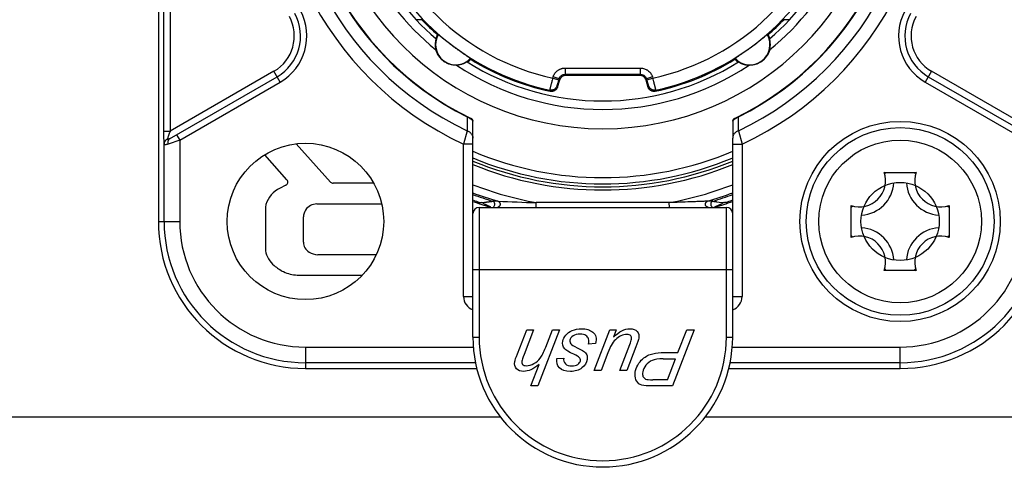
# Model space of a CAD drawing. Header units: millimetres. Extents: x 0 to 420, y -341 to 792.
# Tile 282 of 325: x 352.99 to 358.34, y 154.33 to 156.78. Entities that reach past the tile are written whole.
import ezdxf

# ---------------------------------------------------------------- set-up
doc = ezdxf.new("R2010")
doc.units = ezdxf.units.MM
doc.header["$LTSCALE"] = 23.1
doc.layers.get('0').update_dxf_attribs({"linetype": 'CONTINUOUS'})
doc.layers.add('DIM_PILOTEES', color=7, linetype='CONTINUOUS')
doc.styles.get("Standard").update_dxf_attribs({"font": 'txt', "width": 0.7})
doc.dimstyles.new('DIMSTYLE_4', dxfattribs={"dimtxt": 2.5, "dimasz": 3.5, "dimexe": 2, "dimexo": 0, "dimtad": 1, "dimdec": 0, "dimlfac": 5.882353, "dimdsep": 46, "dimtxsty": 'Standard', "dimblk": '_FILLED', "dimblk1": '_FILLED', "dimblk2": '_FILLED', "dimcen": 0.09, "dimazin": 2, "dimtp": 0.5, "dimtm": 0.5, "dimtfac": 1, "dimtdec": 0, "dimtofl": 0, "dimtmove": 0, "dimatfit": 3, "dimldrblk": '_FILLED', "dimfxl": 0, "dimtolj": 1, "dimarcsym": 0})

# ---------------------------------------------------------------- blocks, each defined once
blk = doc.blocks.new('_FILLED')
at = {"color": 0, "linetype": 'ByBlock'}
blk.add_solid([(0, 0), (-1, 0.1429), (-1, -0.1429)], dxfattribs=at)
blk = doc.blocks.new('*D7')
at = {"layer": 'DIM_PILOTEES', "color": 2, "linetype": 'Continuous'}
for p, q in [((333.3611, 162.8253), (333.3611, 143.9365)), ((394.2482, 162.8253), (394.2482, 143.9365)), ((333.3611, 145.9365), (363.8046, 145.9365)), ((394.2482, 145.9365), (363.8046, 145.9365))]:
    blk.add_line(p, q, dxfattribs=at)
at = {"layer": 'DIM_PILOTEES', "color": 2, "linetype": 'Continuous', "xscale": 3.5, "yscale": 3.5, "zscale": 3.5, "rotation": 180}
blk.add_blockref('_FILLED', (333.3611, 145.9365), dxfattribs=at)
at = {"layer": 'DIM_PILOTEES', "color": 2, "linetype": 'Continuous', "xscale": 3.5, "yscale": 3.5, "zscale": 3.5}
blk.add_blockref('_FILLED', (394.2482, 145.9365), dxfattribs=at)
at = {"layer": 'DIM_PILOTEES', "color": 2, "linetype": 'Continuous', "insert": (363.8046, 149.0615), "char_height": 2.5, "width": 8.303571, "attachment_point": 2, "line_spacing_factor": 0.9}
blk.add_mtext('{\\ftxt;\\W0.0001;\\H0.0001;\\~}{\\ftxt;\\W2.2142857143;\\H2.5; }{\\ftxt;\\W0.0001;\\H0.0001;\\~}', dxfattribs=at)

msp = doc.modelspace()

# ---------------------------------------------------------------- linework, layer by layer
at = {"color": 7, "linetype": 'Continuous'}
for p, q in [((353.7406, 159.7618), (353.7406, 155.6818)), ((353.7709, 156.1724), (353.7709, 159.2712)), ((353.8049, 159.2712), (353.8049, 156.1724)), ((355.171, 156.7783), (355.1414, 156.7783)), ((357.1679, 156.7783), (357.1383, 156.7783)), ((355.2486, 156.6738), (355.2477, 156.6697)), ((355.2608, 156.6976), (355.2617, 156.6977)), ((357.0353, 156.6877), (357.0465, 156.697)), ((357.0465, 156.697), (357.0476, 156.6977)), ((357.0608, 156.6728), (357.0606, 156.6738)), ((354.3686, 156.4979), (353.8049, 156.1724)), ((354.4026, 156.439), (354.3686, 156.4979)), ((355.9498, 156.5152), (356.3595, 156.5152)), ((355.9498, 156.5152), (355.9498, 156.4812)), ((356.3595, 156.4812), (356.3595, 156.5152)), ((357.9398, 156.4979), (357.9058, 156.439)), ((358.5044, 156.1719), (357.9398, 156.4979)), ((353.8018, 156.1314), (354.3856, 156.4684)), ((353.8568, 156.1239), (354.4026, 156.439)), ((355.8829, 156.4612), (355.885, 156.4677)), ((355.8829, 156.4612), (355.9154, 156.451)), ((355.9174, 156.4574), (355.885, 156.4677)), ((355.9091, 156.412), (355.9216, 156.4517)), ((355.9174, 156.4574), (355.9154, 156.451)), ((355.9174, 156.4574), (355.9216, 156.4517)), ((356.3595, 156.4812), (355.9498, 156.4812)), ((355.954, 156.4755), (355.9498, 156.4812)), ((356.3553, 156.4755), (355.954, 156.4755)), ((356.3595, 156.4812), (356.3553, 156.4755)), ((356.3877, 156.4517), (356.3919, 156.4574)), ((356.3877, 156.4517), (356.4002, 156.412)), ((356.4243, 156.4677), (356.3919, 156.4574)), ((356.3939, 156.451), (356.3919, 156.4574)), ((356.3939, 156.451), (356.4263, 156.4612)), ((356.4243, 156.4677), (356.4263, 156.4612)), ((357.9058, 156.439), (358.4524, 156.1234)), ((357.9228, 156.4684), (358.5075, 156.1309)), ((355.8658, 156.3954), (355.8695, 156.389)), ((355.9091, 156.412), (355.9054, 156.4183)), ((356.4039, 156.4183), (356.4002, 156.412)), ((356.4398, 156.389), (356.4435, 156.3954)), ((355.4179, 156.2497), (355.4171, 156.1745)), ((355.4179, 156.2497), (355.4178, 156.2372)), ((355.4189, 156.2517), (355.4179, 156.2497)), ((355.4491, 155.0528), (355.4491, 156.2263)), ((356.8601, 156.2263), (356.8601, 156.1623)), ((356.8904, 156.2517), (356.8914, 156.2497)), ((356.8921, 156.1745), (356.8914, 156.2497)), ((353.7709, 156.1724), (353.8049, 156.1724)), ((355.4171, 156.1745), (355.3981, 156.102)), ((356.8921, 156.1745), (356.9111, 156.102)), ((353.8568, 156.1239), (353.7935, 156.1019)), ((353.8398, 156.1533), (353.8568, 156.1239)), ((353.8568, 156.1239), (353.8568, 155.6818)), ((356.8601, 156.1623), (356.8601, 156.135)), ((356.8601, 155.0528), (356.8601, 156.1346)), ((353.7719, 155.6818), (353.7719, 156.1041)), ((354.4883, 156.1037), (354.6757, 155.8958)), ((355.4491, 156.102), (355.3981, 156.102)), ((355.3981, 155.2738), (355.3981, 156.102)), ((356.8601, 156.102), (356.9111, 156.102)), ((356.9111, 156.102), (356.9111, 155.2738)), ((354.4392, 155.9079), (354.3181, 156.0445)), ((357.6828, 155.9482), (357.8565, 155.9482)), ((354.9102, 155.8899), (354.6901, 155.8896)), ((356.8568, 155.7989), (356.859, 155.7998)), ((356.8573, 155.7976), (356.8595, 155.7984)), ((354.3221, 155.7586), (354.3224, 155.5226)), ((354.6017, 155.7771), (354.9538, 155.7771)), ((355.4831, 155.7852), (355.4831, 155.7785)), ((355.4831, 155.7583), (356.8261, 155.7583)), ((355.4831, 155.7583), (355.4831, 155.0528)), ((355.51, 155.7778), (355.4977, 155.7838)), ((355.5284, 155.769), (355.5167, 155.7745)), ((355.5361, 155.7654), (355.5284, 155.769)), ((355.5471, 155.7603), (355.5361, 155.7654)), ((355.585, 155.7916), (355.5565, 155.7915)), ((356.7528, 155.7915), (356.7243, 155.7916)), ((356.7387, 155.7916), (356.7291, 155.7916)), ((356.7916, 155.774), (356.7581, 155.7584)), ((356.7642, 155.79), (356.7682, 155.7895)), ((356.7722, 155.789), (356.7864, 155.7872)), ((356.7864, 155.7872), (356.8116, 155.7838)), ((356.8116, 155.7838), (356.7987, 155.7775)), ((356.8261, 155.7785), (356.8261, 155.7848)), ((356.8261, 155.0528), (356.8261, 155.7583)), ((357.5032, 155.5949), (357.5032, 155.7687)), ((358.036, 155.7687), (358.036, 155.5949)), ((354.5287, 155.5686), (354.5287, 155.7061)), ((353.7406, 155.6818), (353.8568, 155.6818)), ((354.9237, 155.4999), (354.6061, 155.5008)), ((356.8601, 155.4183), (355.4491, 155.4183)), ((354.4943, 155.3901), (354.8481, 155.3895)), ((357.8565, 155.4154), (357.6828, 155.4154)), ((355.3981, 155.2738), (355.4491, 155.2738)), ((356.8601, 155.2738), (356.9111, 155.2738)), ((355.4491, 155.0528), (355.4831, 155.0528)), ((355.6909, 154.9627), (355.7413, 155.0935)), ((355.7791, 155.0935), (355.7272, 154.9593)), ((355.7413, 155.0935), (355.7791, 155.0935)), ((355.9191, 155.0935), (355.8013, 154.7875)), ((355.8447, 154.9983), (355.8813, 155.0935)), ((355.8813, 155.0935), (355.9191, 155.0935)), ((356.1073, 154.8719), (356.1928, 155.0935)), ((356.1928, 155.0935), (356.2276, 155.0935)), ((356.2276, 155.0935), (356.2122, 155.0535)), ((356.6516, 155.0935), (356.5335, 154.7875)), ((356.5629, 154.9693), (356.6106, 155.0935)), ((356.6106, 155.0935), (356.6516, 155.0935)), ((356.8261, 155.0528), (356.8601, 155.0528)), ((354.5396, 154.999), (355.4522, 154.999)), ((354.5396, 154.999), (354.5396, 154.8828)), ((356.1159, 155.0178), (356.0778, 155.0155)), ((356.2474, 154.8719), (356.302, 155.0136)), ((356.3345, 154.9998), (356.2852, 154.8719)), ((356.857, 154.999), (357.7696, 154.999)), ((357.7696, 154.8828), (357.7696, 154.999)), ((355.9051, 154.937), (355.9425, 154.9395)), ((356.1821, 154.9677), (356.1451, 154.8719)), ((356.4863, 154.9693), (356.5629, 154.9693)), ((355.4637, 154.914), (354.5396, 154.914)), ((355.7635, 154.7875), (355.8087, 154.905)), ((356.482, 154.9347), (356.5494, 154.9347)), ((356.5056, 154.8207), (356.5494, 154.9347)), ((357.7696, 154.914), (356.8453, 154.914)), ((354.5396, 154.8828), (355.4706, 154.8828)), ((356.1451, 154.8719), (356.1073, 154.8719)), ((356.2852, 154.8719), (356.2474, 154.8719)), ((356.8392, 154.8828), (357.7696, 154.8828)), ((355.8013, 154.7875), (355.7635, 154.7875)), ((356.5335, 154.7875), (356.4058, 154.7875)), ((356.5056, 154.8207), (356.4271, 154.8207)), ((350.8729, 154.6193), (355.5985, 154.6193)), ((356.7104, 154.6193), (376.7364, 154.6193))]:
    msp.add_line(p, q, dxfattribs=at)
for centre, radius in [((357.7696, 155.6818), 0.544), ((357.7696, 155.6818), 0.51), ((357.7696, 155.6818), 0.442), ((354.5396, 155.6818), 0.425), ((357.7696, 155.6818), 0.2125)]:
    msp.add_circle(centre, radius, dxfattribs=at)
for centre, radius, start, end in [((356.1546, 157.7218), 1.7877, 295.0345, 244.9655), ((356.1546, 157.7218), 1.7141, 295.4834, 244.5166), ((356.1546, 157.7218), 1.6462, 296.5861, 243.4139), ((356.1546, 157.7218), 1.6439, 295.7888, 244.2095), ((356.1546, 157.7218), 1.5361, 180, 360), ((356.1546, 157.7218), 1.4315, 180, 230.7117), ((356.1546, 157.7218), 1.3852, 180, 229.1567), ((356.1546, 157.7218), 1.3852, 310.8435, 0.0002), ((356.1546, 157.7218), 1.4315, 309.2883, 360), ((356.1546, 157.7218), 1.2896, 193.5991, 257.8367), ((356.1546, 157.7218), 1.2896, 282.1632, 346.4009), ((356.1546, 157.7218), 1.3576, 205.8177, 257.7142), ((356.1546, 157.7218), 1.3576, 282.2857, 336.1623), ((354.2581, 156.6893), 0.255, 300, 28.5713), ((354.2581, 156.6893), 0.289, 300, 28.5713), ((358.0503, 156.6893), 0.289, 151.4287, 240), ((358.0503, 156.6893), 0.255, 151.4287, 240), ((354.2581, 156.6893), 0.221, 299.9997, 28.5713), ((356.1546, 157.7218), 1.363, 223.8071, 228.768), ((356.1546, 157.7218), 1.363, 311.232, 316.1929), ((358.0503, 156.6893), 0.221, 151.4287, 240.0001), ((355.3558, 156.6422), 0.1092, 149.4774, 317.5224), ((355.3558, 156.6422), 0.1135, 151.2661, 163.3738), ((355.3365, 156.2392), 0.4645, 99.379, 99.9431), ((356.9535, 156.6422), 0.1092, 222.4774, 30.5224), ((356.9756, 156.2553), 0.4482, 80.0551, 80.7577), ((356.9535, 156.6422), 0.1135, 16.3241, 28.7339), ((356.138, 157.7452), 1.3865, 306.477, 307.1068), ((356.0574, 157.8523), 1.5206, 307.0946, 307.4925), ((356.952, 156.6426), 0.1128, 345.2736, 351.9262), ((356.1546, 157.7218), 1.3852, 237.8425, 302.1575), ((355.3558, 156.6422), 0.1135, 303.6706, 315.7339), ((354.9922, 156.508), 0.4482, 7.0549, 7.7575), ((356.1546, 157.7218), 1.363, 238.232, 257.9251), ((356.1546, 157.7218), 1.363, 282.0748, 301.768), ((357.317, 156.508), 0.4481, 172.2461, 172.9489), ((356.9535, 156.6422), 0.1135, 224.2661, 236.3294), ((356.1546, 157.7218), 1.4315, 236.2883, 303.7117), ((355.4321, 156.2263), 0.017, 0, 64.6047), ((356.8771, 156.2263), 0.017, 115.6122, 180), ((356.963, 156.0894), 0.1756, 114.0652, 116.4582), ((355.6276, 155.5411), 1.9289, 160.8937, 161.0827), ((353.805, 156.097), 0.0358, 113.1544, 122.8124), ((356.1546, 157.7218), 1.802, 246.9401, 293.0599), ((356.1546, 157.7218), 1.836, 247.3968, 292.4862), ((356.1546, 157.7218), 1.8516, 247.5978, 292.4022), ((356.1546, 157.7218), 1.8691, 247.818, 292.182), ((354.4252, 155.8955), 0.0187, 295.1719, 41.5417), ((357.5486, 155.9028), 0.1416, 251.3025, 18.6975), ((357.4725, 155.6551), 0.3607, 52.6469, 54.3435), ((358.0668, 155.6551), 0.3607, 125.6565, 127.3531), ((357.9906, 155.9028), 0.1416, 161.3025, 288.6975), ((354.4564, 155.7373), 0.136, 120.4704, 170.9876), ((354.6709, 155.3726), 0.5591, 115.1824, 120.4704), ((354.6896, 155.9083), 0.0187, 222.0297, 271.5697), ((356.1546, 157.7218), 1.9713, 249.0281, 259.436), ((356.1546, 157.7218), 1.9713, 280.5641, 290.9719), ((357.5486, 155.9028), 0.187, 273.5159, 356.4444), ((357.9906, 155.9028), 0.187, 183.52, 266.4752), ((356.1546, 157.7218), 2.0208, 249.5533, 252.7833), ((356.1546, 157.7218), 2.0125, 249.478, 253.5571), ((356.0671, 157.4689), 1.7811, 249.7961, 250.881), ((356.1546, 157.7218), 2.0125, 286.4427, 290.5336), ((356.1546, 157.7218), 2.0208, 287.2167, 290.4467), ((356.2406, 157.4729), 1.7852, 289.0978, 290.2097), ((354.5983, 155.7052), 0.0697, 146.2948, 179.1028), ((354.6024, 155.7025), 0.0746, 90.5411, 146.298), ((356.1546, 157.7218), 2.056, 249.9318, 252.746), ((355.4831, 155.7243), 0.034, 90, 180), ((355.4831, 155.7243), 0.0595, 89.4472, 101.3942), ((355.9358, 156.649), 0.9697, 243.9558, 244.3955), ((355.5515, 155.7753), 0.017, 302.6824, 72.7829), ((356.2267, 170.3412), 14.5637, 267.47473, 268.29382), ((356.7578, 155.7753), 0.017, 107.2806, 237.4081), ((356.1546, 157.7218), 2.056, 287.254, 290.0682), ((356.7119, 155.3335), 0.4595, 82.4637, 82.9714), ((356.2838, 156.8333), 1.1746, 295.6119, 296.0015), ((356.8261, 155.7243), 0.0595, 78.6058, 91.3895), ((356.8261, 155.7243), 0.034, 0, 90), ((357.7963, 155.9789), 0.3607, 215.6565, 217.3531), ((357.743, 155.9789), 0.3607, 322.6469, 324.3435), ((354.5396, 155.6818), 0.799, 180, 270), ((354.5396, 155.6818), 0.7678, 180, 270), ((354.5396, 155.6818), 0.6828, 180, 270), ((357.5486, 155.4608), 0.187, 3.52, 86.4752), ((357.7696, 155.6818), 0.799, 270, 360), ((357.7696, 155.6818), 0.7678, 270, 360), ((357.7696, 155.6818), 0.6828, 270, 359.9999), ((357.9906, 155.4608), 0.187, 93.5159, 176.4444), ((357.7963, 155.3847), 0.3607, 142.6469, 144.3435), ((357.5486, 155.4608), 0.1416, 341.3025, 108.6975), ((357.9906, 155.4608), 0.1416, 71.3025, 198.6975), ((357.743, 155.3847), 0.3607, 35.6565, 37.3531), ((354.591, 155.5683), 0.0623, 179.6439, 238.9993), ((354.4586, 155.5484), 0.1386, 190.7306, 230.2502), ((354.6104, 155.6006), 0.0999, 239.0031, 267.5854), ((354.5396, 155.6458), 0.2654, 230.2502, 243.211), ((357.4725, 155.7085), 0.3607, 305.6565, 307.3531), ((358.0668, 155.7085), 0.3607, 232.6469, 234.3435), ((354.4993, 155.566), 0.1759, 243.211, 268.3745), ((355.4746, 155.2738), 0.0765, 180, 250.4249), ((356.8346, 155.2738), 0.0765, 289.5751, 359.9984), ((356.1546, 155.0528), 0.7055, 180, 360), ((356.1546, 155.0528), 0.6715, 180, 360)]:
    msp.add_arc(centre, radius, start, end, dxfattribs=at)
for centre, major_axis, start_param, end_param in [((355.954, 156.4415), (0.0201, -0.0274), 8.792124, 10.057432), ((356.3553, 156.4415), (0.0201, 0.0274), 5.650531, 6.915839)]:
    msp.add_ellipse(centre, major_axis=major_axis, ratio=0.999941, start_param=start_param, end_param=end_param, dxfattribs=at)
for points in [[(350.8729, 154.6193), (351.6704, 156.0608), (352.5208, 157.4761), (353.4509, 158.8359)], [(355.9889, 155.0891), (356.0037, 155.0952), (356.0206, 155.0985), (356.0394, 155.0985)], [(356.0394, 155.0985), (356.0651, 155.0985), (356.0857, 155.0923), (356.1014, 155.0796)], [(356.2122, 155.0535), (356.2442, 155.0835), (356.274, 155.0985), (356.3018, 155.0985)], [(356.3018, 155.0985), (356.3189, 155.0985), (356.332, 155.0935), (356.3407, 155.0839)], [(355.9376, 155.0313), (355.9395, 155.0424), (355.945, 155.0532), (355.9535, 155.0637)], [(355.9535, 155.0637), (355.9621, 155.0743), (355.974, 155.0829), (355.9889, 155.0891)], [(355.993, 155.0593), (355.9835, 155.0526), (355.978, 155.0449), (355.9763, 155.0357)], [(356.0324, 155.0693), (356.0157, 155.0693), (356.0026, 155.066), (355.993, 155.0593)], [(356.0627, 155.0621), (356.0545, 155.067), (356.0445, 155.0693), (356.0324, 155.0693)], [(356.0777, 155.0432), (356.0757, 155.0509), (356.0707, 155.0572), (356.0627, 155.0621)], [(356.1014, 155.0796), (356.1171, 155.067), (356.122, 155.0464), (356.1159, 155.0178)], [(356.253, 155.06), (356.2421, 155.0549), (356.2321, 155.0478), (356.2232, 155.039)], [(356.2853, 155.0676), (356.2748, 155.0676), (356.2639, 155.0651), (356.253, 155.06)], [(356.3066, 155.0608), (356.3024, 155.0653), (356.2953, 155.0676), (356.2853, 155.0676)], [(356.3106, 155.0411), (356.3121, 155.0495), (356.3108, 155.0562), (356.3066, 155.0608)], [(356.35, 155.0478), (356.3484, 155.0386), (356.3433, 155.0226), (356.3345, 154.9998)], [(356.3407, 155.0839), (356.3494, 155.0741), (356.3525, 155.062), (356.35, 155.0478)], [(355.8149, 154.9382), (355.8242, 154.9508), (355.834, 154.9708), (355.8447, 154.9983)], [(355.9482, 154.9893), (355.9383, 155.0009), (355.9347, 155.0148), (355.9376, 155.0313)], [(355.9763, 155.0357), (355.9752, 155.0292), (355.9766, 155.023), (355.9806, 155.0172)], [(355.9806, 155.0172), (355.9848, 155.0113), (355.996, 155.0042), (356.0146, 154.9956)], [(356.0146, 154.9956), (356.0331, 154.9871), (356.0448, 154.981), (356.0497, 154.9776)], [(356.0778, 155.0155), (356.0797, 155.0263), (356.0797, 155.0357), (356.0777, 155.0432)], [(356.1998, 155.008), (356.1956, 155.0004), (356.1896, 154.9869), (356.1821, 154.9677)], [(356.2232, 155.039), (356.2144, 155.0303), (356.2065, 155.0201), (356.1998, 155.008)], [(356.302, 155.0136), (356.3066, 155.0255), (356.3095, 155.0347), (356.3106, 155.0411)], [(355.6766, 154.9197), (355.678, 154.9276), (355.6828, 154.9418), (355.6909, 154.9627)], [(355.7272, 154.9593), (355.7197, 154.9399), (355.7156, 154.9276), (355.7147, 154.9226)], [(355.7805, 154.9088), (355.7943, 154.9159), (355.8056, 154.9257), (355.8149, 154.9382)], [(355.9189, 154.8863), (355.9066, 154.8992), (355.902, 154.9161), (355.9051, 154.937)], [(355.9425, 154.9395), (355.9407, 154.9261), (355.9437, 154.9157), (355.9512, 154.9079)], [(355.9976, 154.9596), (355.971, 154.972), (355.9544, 154.9821), (355.9482, 154.9893)], [(356.0271, 154.9429), (356.0235, 154.9466), (356.0138, 154.952), (355.9976, 154.9596)], [(356.0331, 154.9245), (356.0344, 154.9316), (356.0323, 154.9376), (356.0271, 154.9429)], [(356.0497, 154.9776), (356.058, 154.9718), (356.0639, 154.9652), (356.0672, 154.9575)], [(356.0672, 154.9575), (356.0706, 154.9497), (356.0713, 154.9407), (356.0695, 154.9307)], [(356.3708, 154.9337), (356.3802, 154.9422), (356.3893, 154.9487), (356.398, 154.9529)], [(356.398, 154.9529), (356.4069, 154.9572), (356.416, 154.9604), (356.4256, 154.9625)], [(356.4256, 154.9625), (356.446, 154.967), (356.4662, 154.9693), (356.4863, 154.9693)], [(355.6852, 154.8815), (355.6768, 154.8911), (355.6738, 154.9038), (355.6766, 154.9197)], [(355.7147, 154.9226), (355.7134, 154.9155), (355.7149, 154.9094), (355.7191, 154.9048)], [(355.7191, 154.9048), (355.7233, 154.9002), (355.7302, 154.8979), (355.7396, 154.8979)], [(355.7396, 154.8979), (355.7533, 154.8979), (355.7669, 154.9017), (355.7805, 154.9088)], [(355.8087, 154.905), (355.7923, 154.8915), (355.7774, 154.8817), (355.7643, 154.8758)], [(355.9789, 154.8668), (355.9512, 154.8668), (355.9312, 154.8733), (355.9189, 154.8863)], [(355.9512, 154.9079), (355.9587, 154.9), (355.9705, 154.8961), (355.9868, 154.8961)], [(356.0407, 154.8856), (356.0247, 154.8731), (356.004, 154.8668), (355.9789, 154.8668)], [(355.9868, 154.8961), (355.9999, 154.8961), (356.0107, 154.8992), (356.0188, 154.9051)], [(356.0188, 154.9051), (356.0272, 154.9111), (356.0319, 154.9176), (356.0331, 154.9245)], [(356.0695, 154.9307), (356.0664, 154.9132), (356.0569, 154.8982), (356.0407, 154.8856)], [(356.3309, 154.8627), (356.3332, 154.8754), (356.3382, 154.8883), (356.3455, 154.9013)], [(356.3455, 154.9013), (356.353, 154.9144), (356.3614, 154.9253), (356.3708, 154.9337)], [(356.389, 154.9004), (356.3796, 154.889), (356.3737, 154.8767), (356.3714, 154.8637)], [(356.423, 154.9263), (356.4098, 154.9207), (356.3985, 154.9121), (356.389, 154.9004)], [(356.482, 154.9347), (356.4559, 154.9347), (356.4363, 154.932), (356.423, 154.9263)], [(355.7253, 154.8668), (355.7069, 154.8668), (355.6936, 154.8719), (355.6852, 154.8815)], [(355.7643, 154.8758), (355.7511, 154.87), (355.7383, 154.8668), (355.7253, 154.8668)], [(356.3346, 154.8214), (356.3296, 154.8337), (356.3283, 154.8474), (356.3309, 154.8627)], [(356.3714, 154.8637), (356.3696, 154.8537), (356.3703, 154.8456), (356.373, 154.8393)], [(356.373, 154.8393), (356.3758, 154.833), (356.3804, 154.8282), (356.387, 154.8253)], [(356.3575, 154.7953), (356.3473, 154.8003), (356.3396, 154.809), (356.3346, 154.8214)], [(356.4058, 154.7875), (356.3836, 154.7875), (356.3676, 154.7902), (356.3575, 154.7953)], [(356.387, 154.8253), (356.3936, 154.8224), (356.407, 154.8207), (356.4271, 154.8207)]]:
    msp.add_open_spline(points, degree=3, dxfattribs=at)
for points, knots in [([(355.2455, 156.6576), (355.2453, 156.6561), (355.2449, 156.6528), (355.2446, 156.6478), (355.2444, 156.6424), (355.2446, 156.6369), (355.245, 156.6312), (355.246, 156.6235), (355.2472, 156.6177), (355.2482, 156.6139)], [0, 0, 0, 0, 0.107023, 0.222233, 0.3439, 0.470382, 0.60029, 0.732556, 1, 1, 1, 1]), ([(355.2477, 156.6697), (355.2475, 156.6689), (355.2471, 156.6672), (355.2463, 156.6632), (355.2458, 156.66), (355.2455, 156.6576)], [0, 0, 0, 0, 0.194566, 0.429264, 1, 1, 1, 1]), ([(355.2617, 156.6977), (355.2617, 156.6977), (355.2617, 156.6977), (355.2618, 156.6977), (355.2618, 156.6977), (355.2619, 156.6976), (355.2619, 156.6976), (355.2621, 156.6975), (355.2622, 156.6974), (355.2625, 156.6972), (355.2628, 156.6969), (355.2632, 156.6966), (355.2636, 156.6963), (355.264, 156.696), (355.2647, 156.6954), (355.2657, 156.6946), (355.2671, 156.6935), (355.2686, 156.6922), (355.2703, 156.6908), (355.2722, 156.6892), (355.2743, 156.6875), (355.2765, 156.6856), (355.2789, 156.6836), (355.2825, 156.6807), (355.2873, 156.6768), (355.2934, 156.6718), (355.3001, 156.6664), (355.3072, 156.6608), (355.3147, 156.6549), (355.3225, 156.6488), (355.3332, 156.6405), (355.3469, 156.6303), (355.3608, 156.6202), (355.3718, 156.6123), (355.3799, 156.6066), (355.3877, 156.6012), (355.3952, 156.596), (355.4023, 156.5912), (355.4089, 156.5868), (355.414, 156.5834), (355.4179, 156.5808), (355.4205, 156.5791), (355.4229, 156.5775), (355.4252, 156.576), (355.4272, 156.5747), (355.4291, 156.5734), (355.4307, 156.5724), (355.4322, 156.5714), (355.4333, 156.5707), (355.434, 156.5702), (355.4345, 156.5698), (355.4349, 156.5696), (355.4353, 156.5693), (355.4356, 156.5691), (355.4359, 156.5689), (355.436, 156.5688), (355.4362, 156.5687), (355.4362, 156.5686), (355.4363, 156.5686), (355.4363, 156.5685), (355.4363, 156.5685), (355.4363, 156.5685), (355.4363, 156.5685)], [0, 0, 0, 0, 0.000097, 0.000264, 0.000506, 0.000822, 0.001215, 0.001683, 0.002848, 0.004317, 0.006089, 0.008164, 0.010541, 0.013218, 0.016194, 0.023028, 0.031025, 0.040166, 0.050423, 0.061768, 0.074169, 0.087594, 0.102005, 0.117363, 0.150754, 0.18741, 0.226942, 0.268934, 0.312947, 0.358522, 0.405189, 0.499998, 0.594808, 0.641475, 0.68705, 0.731063, 0.773056, 0.812588, 0.849245, 0.882636, 0.897994, 0.912405, 0.925831, 0.938232, 0.949577, 0.959834, 0.968975, 0.976972, 0.983807, 0.986782, 0.989459, 0.991836, 0.993911, 0.995683, 0.997152, 0.998317, 0.998785, 0.999178, 0.999494, 0.999736, 0.999903, 1, 1, 1, 1]), ([(356.9829, 156.6458), (356.9882, 156.6499), (356.9982, 156.6577), (357.0123, 156.6689), (357.0246, 156.6789), (357.032, 156.685), (357.0353, 156.6877)], [0, 0, 0, 0, 0.29641, 0.56945, 0.807335, 1, 1, 1, 1]), ([(357.0638, 156.6579), (357.0635, 156.6597), (357.063, 156.6629), (357.0622, 156.6671), (357.0615, 156.67), (357.0611, 156.6718), (357.0609, 156.6725), (357.0608, 156.6728)], [0, 0, 0, 0, 0.348971, 0.639375, 0.858921, 0.939242, 1, 1, 1, 1]), ([(357.0637, 156.6267), (357.0639, 156.6281), (357.0642, 156.6309), (357.0646, 156.6351), (357.0648, 156.6392), (357.0648, 156.6433), (357.0647, 156.6472), (357.0644, 156.652), (357.0641, 156.6556), (357.0638, 156.6579)], [0, 0, 0, 0, 0.135985, 0.270231, 0.402166, 0.531146, 0.656339, 0.776847, 1, 1, 1, 1]), ([(355.3602, 156.5311), (355.3539, 156.5308), (355.3445, 156.5313), (355.3321, 156.5334), (355.32, 156.5366), (355.3054, 156.5425), (355.2893, 156.5524), (355.2751, 156.5649), (355.2632, 156.5796), (355.254, 156.596), (355.2498, 156.6079), (355.2482, 156.6139)], [0, 0, 0, 0, 0.124715, 0.187296, 0.24991, 0.375007, 0.500082, 0.62515, 0.750231, 0.875294, 1, 1, 1, 1]), ([(356.8729, 156.5685), (356.8729, 156.5685), (356.8729, 156.5685), (356.873, 156.5685), (356.873, 156.5686), (356.8731, 156.5686), (356.8731, 156.5687), (356.8732, 156.5688), (356.8734, 156.5689), (356.8737, 156.5691), (356.874, 156.5693), (356.8744, 156.5696), (356.8748, 156.5698), (356.8753, 156.5702), (356.876, 156.5707), (356.8771, 156.5714), (356.8785, 156.5724), (356.8802, 156.5734), (356.8821, 156.5747), (356.8841, 156.576), (356.8864, 156.5775), (356.8888, 156.5791), (356.8914, 156.5808), (356.8952, 156.5834), (356.9004, 156.5868), (356.907, 156.5912), (356.9141, 156.596), (356.9216, 156.6012), (356.9294, 156.6066), (356.9375, 156.6123), (356.9443, 156.6172), (356.9498, 156.6212), (356.954, 156.6242), (356.9582, 156.6272), (356.9609, 156.6293), (356.9623, 156.6303)], [0, 0, 0, 0, 0.000195, 0.00053, 0.001013, 0.001647, 0.002432, 0.003369, 0.0057, 0.008638, 0.012183, 0.016334, 0.021088, 0.026443, 0.032393, 0.046062, 0.062057, 0.08034, 0.100855, 0.123545, 0.14835, 0.175203, 0.204027, 0.234747, 0.301536, 0.374855, 0.453927, 0.537918, 0.62595, 0.717106, 0.810444, 0.857634, 0.905036, 0.952515, 1, 1, 1, 1]), ([(357.0611, 156.6139), (357.0595, 156.6079), (357.0563, 156.599), (357.0506, 156.5878), (357.044, 156.5771), (357.0341, 156.5649), (357.02, 156.5524), (357.0039, 156.5425), (356.9864, 156.5354), (356.9679, 156.5314), (356.9554, 156.5308), (356.9491, 156.5311)], [0, 0, 0, 0, 0.124715, 0.187296, 0.24991, 0.375007, 0.500082, 0.62515, 0.750231, 0.875294, 1, 1, 1, 1]), ([(355.4173, 156.549), (355.4173, 156.549), (355.4173, 156.549), (355.4172, 156.549), (355.4172, 156.549), (355.4171, 156.5489), (355.417, 156.5489), (355.4169, 156.5488), (355.4167, 156.5487), (355.4165, 156.5486), (355.4162, 156.5484), (355.4159, 156.5482), (355.4155, 156.548), (355.4148, 156.5476), (355.4139, 156.547), (355.4129, 156.5464), (355.4117, 156.5458), (355.4104, 156.5451), (355.409, 156.5443), (355.4069, 156.5432), (355.404, 156.5418), (355.4001, 156.54), (355.3959, 156.5383), (355.3914, 156.5367), (355.3866, 156.5352), (355.3816, 156.5339), (355.3764, 156.5328), (355.371, 156.532), (355.3656, 156.5314), (355.362, 156.5311), (355.3602, 156.5311)], [0, 0, 0, 0, 0.000143, 0.000388, 0.001247, 0.002653, 0.004658, 0.00731, 0.010659, 0.014751, 0.019626, 0.025273, 0.031659, 0.046522, 0.063961, 0.083747, 0.105788, 0.130046, 0.156485, 0.185033, 0.247901, 0.317544, 0.392854, 0.472756, 0.556227, 0.642314, 0.730292, 0.819547, 0.909585, 1, 1, 1, 1]), ([(356.892, 156.549), (356.892, 156.549), (356.892, 156.549), (356.892, 156.549), (356.892, 156.549), (356.8921, 156.5489), (356.8922, 156.5489), (356.8923, 156.5488), (356.8925, 156.5487), (356.8926, 156.5486), (356.8929, 156.5485), (356.8931, 156.5484), (356.8934, 156.5482), (356.8939, 156.5479), (356.8945, 156.5475), (356.8954, 156.547), (356.8964, 156.5464), (356.8976, 156.5458), (356.8989, 156.5451), (356.9003, 156.5443), (356.9024, 156.5432), (356.9053, 156.5417), (356.9092, 156.54), (356.9134, 156.5383), (356.9179, 156.5367), (356.9227, 156.5352), (356.9278, 156.5339), (356.933, 156.5328), (356.9401, 156.5317), (356.9455, 156.5312), (356.9491, 156.5311)], [0, 0, 0, 0, 0.000156, 0.000452, 0.000898, 0.001499, 0.003172, 0.005475, 0.008413, 0.01199, 0.016207, 0.021069, 0.026577, 0.032734, 0.047008, 0.063912, 0.083457, 0.105542, 0.130012, 0.156713, 0.185494, 0.248701, 0.31849, 0.393794, 0.473603, 0.556947, 0.64292, 0.730807, 0.820014, 1, 1, 1, 1]), ([(355.885, 156.4677), (355.886, 156.4711), (355.8887, 156.4778), (355.8942, 156.487), (355.9001, 156.4938), (355.9054, 156.4986), (355.9097, 156.502), (355.9141, 156.505), (355.9188, 156.5077), (355.9236, 156.51), (355.9286, 156.512), (355.9338, 156.5134), (355.9409, 156.5148), (355.9462, 156.5152), (355.9498, 156.5152)], [0, 0, 0, 0, 0.124866, 0.249888, 0.374679, 0.437224, 0.49985, 0.562482, 0.625038, 0.687498, 0.749926, 0.812438, 0.875044, 1, 1, 1, 1]), ([(356.3595, 156.5152), (356.363, 156.5152), (356.3702, 156.5147), (356.3807, 156.5122), (356.389, 156.5086), (356.3952, 156.505), (356.4011, 156.501), (356.4066, 156.4963), (356.4115, 156.4911), (356.4148, 156.4869), (356.4178, 156.4824), (356.4212, 156.4761), (356.4232, 156.4711), (356.4243, 156.4677)], [0, 0, 0, 0, 0.124883, 0.249874, 0.3747, 0.437255, 0.499863, 0.624903, 0.687379, 0.749866, 0.812447, 0.875086, 1, 1, 1, 1]), ([(355.8829, 156.4612), (355.8818, 156.457), (355.8801, 156.4506), (355.8779, 156.4423), (355.8763, 156.4363), (355.8748, 156.4305), (355.8733, 156.425), (355.872, 156.4198), (355.8707, 156.4151), (355.8696, 156.4107), (355.8688, 156.4074), (355.8681, 156.405), (355.8677, 156.4034), (355.8674, 156.4019), (355.867, 156.4006), (355.8667, 156.3994), (355.8665, 156.3984), (355.8663, 156.3975), (355.8661, 156.3969), (355.866, 156.3964), (355.8659, 156.3962), (355.8659, 156.3959), (355.8658, 156.3957), (355.8658, 156.3956), (355.8658, 156.3955), (355.8658, 156.3954), (355.8658, 156.3954), (355.8658, 156.3954), (355.8658, 156.3953), (355.8658, 156.3953)], [0, 0, 0, 0, 0.193384, 0.288165, 0.380231, 0.468561, 0.55236, 0.630894, 0.703429, 0.769261, 0.827818, 0.854201, 0.878563, 0.900837, 0.920957, 0.93886, 0.954518, 0.967905, 0.978999, 0.983679, 0.987777, 0.99129, 0.994216, 0.996551, 0.998294, 0.998942, 0.999442, 0.999794, 1, 1, 1, 1]), ([(355.9154, 156.451), (355.9147, 156.4489), (355.9134, 156.4448), (355.9115, 156.4388), (355.9101, 156.4341), (355.909, 156.4306), (355.9083, 156.4282), (355.9076, 156.426), (355.907, 156.4241), (355.9065, 156.4224), (355.9061, 156.421), (355.9058, 156.4201), (355.9057, 156.4195), (355.9056, 156.4191), (355.9055, 156.4188), (355.9054, 156.4186), (355.9054, 156.4185), (355.9054, 156.4184), (355.9054, 156.4183)], [0, 0, 0, 0, 0.193458, 0.379867, 0.550318, 0.628232, 0.700786, 0.767427, 0.827136, 0.87882, 0.92139, 0.954224, 0.967135, 0.977821, 0.986365, 0.992851, 0.997366, 1, 1, 1, 1]), ([(355.9174, 156.4574), (355.9179, 156.4592), (355.919, 156.4617), (355.9207, 156.4649), (355.9227, 156.4678), (355.9256, 156.4712), (355.9284, 156.4736), (355.9298, 156.4746)], [0, 0, 0, 0, 0.253543, 0.379025, 0.503898, 0.752306, 1, 1, 1, 1]), ([(355.9298, 156.4746), (355.9312, 156.4756), (355.9342, 156.4775), (355.9383, 156.4793), (355.9418, 156.4803), (355.9453, 156.481), (355.948, 156.4812), (355.9498, 156.4812)], [0, 0, 0, 0, 0.247688, 0.496099, 0.620974, 0.746458, 1, 1, 1, 1]), ([(356.3595, 156.4812), (356.3613, 156.4812), (356.3649, 156.4809), (356.3701, 156.4796), (356.3751, 156.4775), (356.3796, 156.4747), (356.3837, 156.4712), (356.3871, 156.4671), (356.39, 156.4625), (356.3913, 156.4592), (356.3919, 156.4574)], [0, 0, 0, 0, 0.126796, 0.2519, 0.37613, 0.5, 0.62387, 0.7481, 0.873204, 1, 1, 1, 1]), ([(356.4039, 156.4183), (356.4039, 156.4184), (356.4039, 156.4184), (356.4039, 156.4185), (356.4039, 156.4186), (356.4038, 156.4188), (356.4037, 156.4191), (356.4036, 156.4194), (356.4035, 156.4199), (356.4034, 156.4204), (356.4031, 156.4212), (356.4028, 156.4224), (356.4023, 156.4241), (356.4017, 156.426), (356.401, 156.4282), (356.4003, 156.4305), (356.3995, 156.4331), (356.3987, 156.4358), (356.3975, 156.4397), (356.3959, 156.4448), (356.3946, 156.4489), (356.3939, 156.451)], [0, 0, 0, 0, 0.000921, 0.002331, 0.006668, 0.013085, 0.021645, 0.032411, 0.045444, 0.060806, 0.078557, 0.121223, 0.172725, 0.232115, 0.298447, 0.37089, 0.448931, 0.532113, 0.619977, 0.80664, 1, 1, 1, 1]), ([(356.4435, 156.3953), (356.4435, 156.3953), (356.4435, 156.3954), (356.4435, 156.3954), (356.4435, 156.3954), (356.4435, 156.3955), (356.4435, 156.3956), (356.4434, 156.3957), (356.4434, 156.3959), (356.4433, 156.3962), (356.4433, 156.3964), (356.4432, 156.3969), (356.443, 156.3975), (356.4428, 156.3984), (356.4426, 156.3994), (356.4423, 156.4006), (356.4419, 156.4019), (356.4415, 156.4034), (356.4411, 156.405), (356.4405, 156.4074), (356.4397, 156.4107), (356.4385, 156.415), (356.4373, 156.4198), (356.4359, 156.4249), (356.4345, 156.4304), (356.433, 156.4362), (356.4314, 156.4423), (356.4292, 156.4506), (356.4275, 156.457), (356.4263, 156.4612)], [0, 0, 0, 0, 0.000186, 0.000517, 0.000997, 0.001625, 0.003329, 0.005627, 0.008517, 0.011996, 0.016061, 0.02071, 0.031745, 0.04508, 0.060691, 0.078553, 0.098638, 0.120883, 0.145223, 0.171589, 0.23013, 0.295968, 0.368529, 0.447109, 0.53097, 0.619375, 0.71153, 0.806407, 1, 1, 1, 1]), ([(355.9054, 156.4184), (355.9048, 156.4165), (355.9032, 156.4127), (355.8998, 156.4075), (355.8954, 156.4028), (355.8902, 156.399), (355.8842, 156.3963), (355.878, 156.3949), (355.8718, 156.3945), (355.8677, 156.3949), (355.8658, 156.3953)], [0, 0, 0, 0, 0.118276, 0.242995, 0.371013, 0.49991, 0.628822, 0.756876, 0.881651, 1, 1, 1, 1]), ([(355.9091, 156.412), (355.9084, 156.41), (355.9072, 156.4071), (355.905, 156.4036), (355.9032, 156.401), (355.9011, 156.3987), (355.8981, 156.3958), (355.8938, 156.3928), (355.889, 156.3906), (355.885, 156.3893), (355.882, 156.3887), (355.8788, 156.3883), (355.8747, 156.3882), (355.8715, 156.3886), (355.8695, 156.389)], [0, 0, 0, 0, 0.124401, 0.187031, 0.249753, 0.312462, 0.375078, 0.499995, 0.624919, 0.687541, 0.750253, 0.812977, 0.875604, 1, 1, 1, 1]), ([(356.4312, 156.3883), (356.4295, 156.3884), (356.4269, 156.3887), (356.4235, 156.3895), (356.4202, 156.3906), (356.4163, 156.3924), (356.4127, 156.3948), (356.41, 156.397), (356.4075, 156.3994), (356.4047, 156.4027), (356.4021, 156.4072), (356.4007, 156.4104), (356.4002, 156.412)], [0, 0, 0, 0, 0.125278, 0.187932, 0.250504, 0.375401, 0.500262, 0.562782, 0.625375, 0.75065, 0.87573, 1, 1, 1, 1]), ([(356.4267, 156.396), (356.4254, 156.3964), (356.4227, 156.3973), (356.4189, 156.3993), (356.4154, 156.4017), (356.4122, 156.4046), (356.4095, 156.4077), (356.4071, 156.4111), (356.4052, 156.4147), (356.4043, 156.4171), (356.4039, 156.4184)], [0, 0, 0, 0, 0.127864, 0.255888, 0.3839, 0.511658, 0.638381, 0.762917, 0.883916, 1, 1, 1, 1]), ([(356.4435, 156.3953), (356.4422, 156.3951), (356.4395, 156.3947), (356.4353, 156.3946), (356.431, 156.395), (356.4282, 156.3956), (356.4267, 156.396)], [0, 0, 0, 0, 0.237566, 0.48544, 0.740571, 1, 1, 1, 1]), ([(356.4398, 156.389), (356.4391, 156.3888), (356.4362, 156.3884), (356.4334, 156.3882), (356.4312, 156.3883)], [0, 0, 0, 0, 0.24902, 1, 1, 1, 1]), ([(355.4179, 156.2497), (355.4203, 156.2487), (355.4249, 156.2465), (355.4293, 156.2441), (355.4314, 156.2429)], [0, 0, 0, 0, 0.517405, 1, 1, 1, 1]), ([(355.4314, 156.2429), (355.4327, 156.2422), (355.435, 156.2408), (355.4383, 156.2387), (355.4411, 156.2366), (355.4434, 156.2347), (355.4453, 156.2329), (355.4468, 156.2313), (355.4479, 156.2298), (355.4484, 156.2288), (355.4486, 156.2283)], [0, 0, 0, 0, 0.191993, 0.363, 0.513567, 0.644486, 0.757115, 0.852943, 0.933464, 1, 1, 1, 1]), ([(355.4486, 156.2283), (355.4488, 156.228), (355.449, 156.2273), (355.4491, 156.2266), (355.4491, 156.2263)], [0, 0, 0, 0, 0.554555, 1, 1, 1, 1]), ([(356.8601, 156.2261), (356.8601, 156.2265), (356.8602, 156.2271), (356.8604, 156.2279), (356.8609, 156.2288), (356.8616, 156.2302), (356.8629, 156.2319), (356.8647, 156.2337), (356.867, 156.2357), (356.8698, 156.2379), (356.872, 156.2393), (356.8731, 156.2401)], [0, 0, 0, 0, 0.055644, 0.089089, 0.126675, 0.215274, 0.323487, 0.453578, 0.608188, 0.78985, 1, 1, 1, 1]), ([(356.8731, 156.2401), (356.8749, 156.2412), (356.8776, 156.2428), (356.8815, 156.2449), (356.8837, 156.246), (356.8847, 156.2466)], [0, 0, 0, 0, 0.4671, 0.726782, 1, 1, 1, 1]), ([(353.7719, 156.1041), (353.7718, 156.1061), (353.7716, 156.1104), (353.7714, 156.1174), (353.7713, 156.1252), (353.7711, 156.137), (353.771, 156.1529), (353.7709, 156.1658), (353.7709, 156.1724)], [0, 0, 0, 0, 0.087114, 0.189728, 0.305651, 0.432523, 0.709032, 1, 1, 1, 1]), ([(355.4171, 156.1745), (355.4195, 156.1737), (355.424, 156.1718), (355.4292, 156.1688), (355.433, 156.166), (355.4366, 156.163), (355.4405, 156.1588), (355.4437, 156.1542), (355.4457, 156.1502), (355.4473, 156.1462), (355.4488, 156.141), (355.4491, 156.1367), (355.4491, 156.1346)], [0, 0, 0, 0, 0.134469, 0.266838, 0.331951, 0.396189, 0.52198, 0.64467, 0.705093, 0.764986, 0.883264, 1, 1, 1, 1]), ([(356.8921, 156.1745), (356.8899, 156.1737), (356.8855, 156.1719), (356.8794, 156.1684), (356.8738, 156.164), (356.8689, 156.159), (356.8651, 156.1534), (356.8623, 156.1474), (356.8606, 156.1412), (356.8602, 156.137), (356.8601, 156.135)], [0, 0, 0, 0, 0.129867, 0.261583, 0.392777, 0.521553, 0.647012, 0.768986, 0.886913, 1, 1, 1, 1]), ([(353.7856, 156.1271), (353.7846, 156.1265), (353.7827, 156.1251), (353.7801, 156.1227), (353.7777, 156.1201), (353.7757, 156.1172), (353.7741, 156.114), (353.7728, 156.1108), (353.7721, 156.1075), (353.7719, 156.1052), (353.7719, 156.1041)], [0, 0, 0, 0, 0.126422, 0.253615, 0.380756, 0.507457, 0.633319, 0.757739, 0.880113, 1, 1, 1, 1]), ([(353.8018, 156.1314), (353.8009, 156.1308), (353.7992, 156.1299), (353.7971, 156.1288), (353.7956, 156.1281), (353.7946, 156.1277), (353.7937, 156.1274), (353.7929, 156.1272), (353.7923, 156.1271), (353.7917, 156.1271), (353.7913, 156.1273), (353.7911, 156.1275), (353.7909, 156.1277), (353.7907, 156.128), (353.7907, 156.1286), (353.7908, 156.1292), (353.7909, 156.1297), (353.7909, 156.1299)], [0, 0, 0, 0, 0.21799, 0.409494, 0.493461, 0.568656, 0.634505, 0.690609, 0.737036, 0.774929, 0.806516, 0.821097, 0.835567, 0.866287, 0.902577, 0.946734, 1, 1, 1, 1]), ([(353.7909, 156.1299), (353.7912, 156.131), (353.7919, 156.1333), (353.7936, 156.1385), (353.796, 156.1461), (353.7993, 156.1559), (353.8016, 156.1628), (353.8028, 156.1664)], [0, 0, 0, 0, 0.087, 0.188789, 0.428881, 0.704537, 1, 1, 1, 1]), ([(353.7923, 156.1144), (353.7923, 156.1134), (353.7922, 156.1113), (353.7923, 156.1082), (353.7928, 156.105), (353.7932, 156.1029), (353.7935, 156.1019)], [0, 0, 0, 0, 0.245508, 0.495794, 0.748228, 1, 1, 1, 1]), ([(353.8018, 156.1314), (353.8005, 156.1306), (353.7981, 156.1287), (353.7957, 156.1254), (353.7942, 156.1224), (353.793, 156.119), (353.7925, 156.1163), (353.7923, 156.1144)], [0, 0, 0, 0, 0.22251, 0.462096, 0.589051, 0.720986, 1, 1, 1, 1]), ([(353.7935, 156.1019), (353.7919, 156.1014), (353.7896, 156.1006), (353.7867, 156.0998), (353.7846, 156.0992), (353.7827, 156.0989), (353.7809, 156.0986), (353.7793, 156.0985), (353.7778, 156.0985), (353.7765, 156.0986), (353.7753, 156.0989), (353.7743, 156.0994), (353.7735, 156.1), (353.7728, 156.1008), (353.7723, 156.1018), (353.772, 156.1029), (353.7719, 156.1037), (353.7719, 156.1041)], [0, 0, 0, 0, 0.195811, 0.285394, 0.369028, 0.446452, 0.517455, 0.581984, 0.640211, 0.692529, 0.739662, 0.782799, 0.823659, 0.864177, 0.906159, 0.951077, 1, 1, 1, 1]), ([(355.4831, 155.7852), (355.4837, 155.7851), (355.485, 155.785), (355.4865, 155.7851), (355.4877, 155.7852), (355.4886, 155.7852), (355.4896, 155.7851), (355.4908, 155.785), (355.4923, 155.7848), (355.4941, 155.7845), (355.4959, 155.7841), (355.4971, 155.7839), (355.4977, 155.7838)], [0, 0, 0, 0, 0.124379, 0.249748, 0.312572, 0.375229, 0.437745, 0.500231, 0.62527, 0.750276, 0.875155, 1, 1, 1, 1]), ([(355.4977, 155.7838), (355.5006, 155.7842), (355.5062, 155.7849), (355.5147, 155.786), (355.5217, 155.787), (355.5273, 155.7877), (355.5314, 155.7883), (355.5355, 155.7888), (355.5388, 155.7893), (355.5414, 155.7896), (355.5439, 155.7899), (355.5464, 155.7902), (355.5487, 155.7905), (355.5504, 155.7907), (355.5519, 155.791), (355.5532, 155.7912), (355.5542, 155.7914), (355.5549, 155.7915), (355.5554, 155.7915), (355.5558, 155.7916), (355.5561, 155.7916), (355.5563, 155.7916), (355.5564, 155.7916), (355.5565, 155.7915)], [0, 0, 0, 0, 0.14519, 0.289751, 0.432876, 0.503618, 0.573529, 0.64235, 0.709855, 0.743047, 0.775761, 0.838716, 0.868414, 0.896489, 0.922395, 0.945553, 0.965384, 0.973881, 0.981353, 0.987745, 0.993004, 0.997092, 1, 1, 1, 1]), ([(355.585, 155.7916), (355.5858, 155.7913), (355.5875, 155.7907), (355.5899, 155.7893), (355.5916, 155.7878), (355.5929, 155.7865), (355.594, 155.7851), (355.5952, 155.7832), (355.5963, 155.7806), (355.5969, 155.778), (355.5971, 155.7753), (355.5969, 155.7725), (355.5962, 155.7699), (355.5952, 155.7674), (355.5937, 155.765), (355.5919, 155.763), (355.5898, 155.7613), (355.5874, 155.7599), (355.5857, 155.7592), (355.5849, 155.759)], [0, 0, 0, 0, 0.061786, 0.124173, 0.186817, 0.218165, 0.249487, 0.312055, 0.37463, 0.437204, 0.499807, 0.562459, 0.62508, 0.687607, 0.750086, 0.812542, 0.874984, 0.937496, 1, 1, 1, 1]), ([(355.7914, 155.7583), (355.7915, 155.7583), (355.7916, 155.7583), (355.7916, 155.7584), (355.7917, 155.7585), (355.7918, 155.7587), (355.7919, 155.7589), (355.7921, 155.7593), (355.7922, 155.7598), (355.7924, 155.7605), (355.7925, 155.7612), (355.7926, 155.7619), (355.7927, 155.7626), (355.7928, 155.7636), (355.7929, 155.7651), (355.7931, 155.7676), (355.7932, 155.7711), (355.7933, 155.7754), (355.7933, 155.7797), (355.7932, 155.7825), (355.7931, 155.7839)], [0, 0, 0, 0, 0.005032, 0.008046, 0.011526, 0.020097, 0.031014, 0.044369, 0.060188, 0.099185, 0.122311, 0.14774, 0.175351, 0.205021, 0.270032, 0.341754, 0.500726, 0.671301, 0.84199, 1, 1, 1, 1]), ([(356.5161, 155.7839), (356.3956, 155.784), (356.1546, 155.7841), (355.9137, 155.784), (355.7932, 155.7839)], [0, 0, 0, 0, 0.499996, 1, 1, 1, 1]), ([(356.5178, 155.7583), (356.5178, 155.7583), (356.5177, 155.7583), (356.5176, 155.7584), (356.5176, 155.7585), (356.5175, 155.7587), (356.5173, 155.7589), (356.5172, 155.7593), (356.5171, 155.7597), (356.517, 155.7601), (356.5168, 155.7609), (356.5167, 155.762), (356.5165, 155.7635), (356.5163, 155.7652), (356.5162, 155.7678), (356.516, 155.7713), (356.5159, 155.7757), (356.516, 155.78), (356.5161, 155.7829), (356.5162, 155.7842)], [0, 0, 0, 0, 0.004892, 0.007846, 0.011278, 0.019794, 0.03071, 0.044112, 0.060024, 0.078437, 0.09933, 0.148254, 0.205914, 0.271314, 0.343437, 0.502973, 0.673663, 0.843772, 1, 1, 1, 1]), ([(356.7247, 155.7917), (356.7197, 155.7915), (356.7066, 155.791), (356.6845, 155.7901), (356.6582, 155.7891), (356.6211, 155.7877), (356.5737, 155.786), (356.5355, 155.7848), (356.5162, 155.7843)], [0, 0, 0, 0, 0.071971, 0.188693, 0.317174, 0.450418, 0.723257, 1, 1, 1, 1]), ([(356.7124, 155.7729), (356.7123, 155.7733), (356.7123, 155.7741), (356.7122, 155.7757), (356.7123, 155.7775), (356.7127, 155.7793), (356.7131, 155.7807), (356.7136, 155.7821), (356.7143, 155.7835), (356.7151, 155.7848), (356.7164, 155.7866), (356.7183, 155.7886), (356.7211, 155.7904), (356.7232, 155.7913), (356.7243, 155.7916)], [0, 0, 0, 0, 0.04914, 0.099928, 0.209034, 0.266956, 0.326903, 0.388854, 0.452762, 0.51833, 0.585278, 0.722288, 0.861389, 1, 1, 1, 1]), ([(356.7291, 155.7583), (356.728, 155.7583), (356.7257, 155.7585), (356.7225, 155.7595), (356.7201, 155.7609), (356.7184, 155.7622), (356.7172, 155.7632), (356.7162, 155.7644), (356.7153, 155.7656), (356.7145, 155.7668), (356.7136, 155.7684), (356.713, 155.77), (356.7126, 155.7717), (356.7125, 155.7725), (356.7124, 155.7729)], [0, 0, 0, 0, 0.138678, 0.27775, 0.414676, 0.481578, 0.547102, 0.610976, 0.672905, 0.732845, 0.790776, 0.899949, 0.950793, 1, 1, 1, 1]), ([(356.7528, 155.7915), (356.7528, 155.7916), (356.7529, 155.7916), (356.753, 155.7916), (356.7533, 155.7916), (356.7537, 155.7915), (356.7541, 155.7915), (356.7547, 155.7914), (356.7555, 155.7913), (356.7568, 155.7911), (356.7584, 155.7908), (356.7602, 155.7905), (356.7622, 155.7903), (356.7635, 155.7901), (356.7642, 155.79)], [0, 0, 0, 0, 0.007714, 0.017371, 0.042596, 0.075556, 0.115896, 0.16319, 0.216987, 0.342123, 0.487089, 0.647577, 0.819471, 1, 1, 1, 1]), ([(356.8116, 155.7838), (356.8121, 155.7841), (356.8132, 155.7847), (356.815, 155.7854), (356.8168, 155.7859), (356.8187, 155.7862), (356.8206, 155.7862), (356.8225, 155.7859), (356.8244, 155.7854), (356.8255, 155.785), (356.8261, 155.7848)], [0, 0, 0, 0, 0.124737, 0.249724, 0.374976, 0.500217, 0.624971, 0.749631, 0.874863, 1, 1, 1, 1])]:
    msp.add_open_spline(points, degree=3, knots=knots, dxfattribs=at)

# ---------------------------------------------------------------- dimensions: what is measured, and where the dimension line sits
at = {"layer": 'DIM_PILOTEES', "color": 2, "linetype": 'Continuous'}
dim = msp.add_linear_dim(base=(333.3611, 145.9365), p1=(394.2482, 162.8253), p2=(333.3611, 162.8253), angle=180, text='{\\ftxt;\\W0.0001;\\H0.0001;\\~}{\\ftxt;\\W2.2142857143;\\H2.5; }{\\ftxt;\\W0.0001;\\H0.0001;\\~}', dimstyle='DIMSTYLE_4', dxfattribs=at)
dim.commit()
dim.dimension.update_dxf_attribs({"geometry": '*D7', "text_midpoint": (363.4475, 145.9365), "dimtype": 160})

doc.saveas('drawing.dxf')
